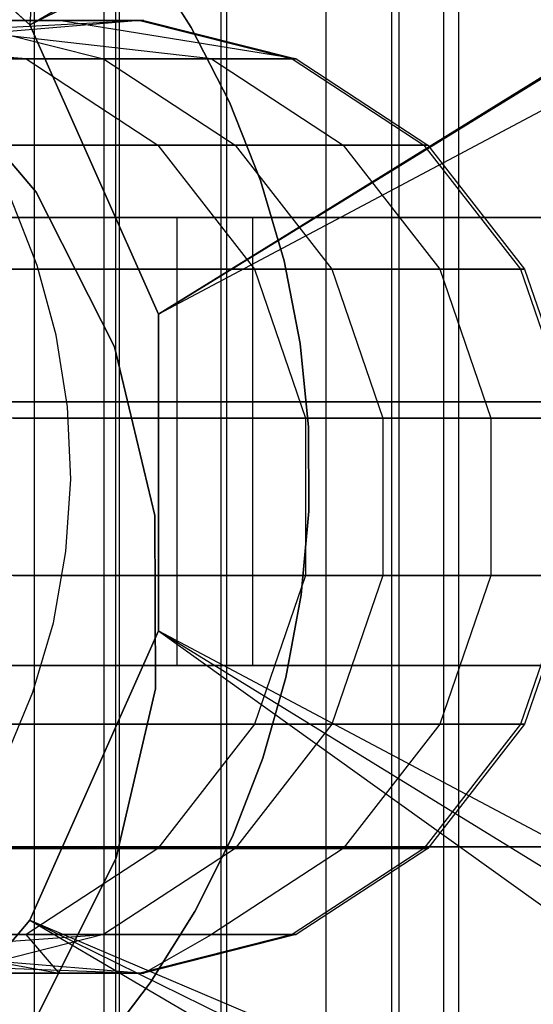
# Model space of a CAD drawing. Extents: x -172 to 172, y -29 to 28.
# Tile 460 of 656: x 2.03 to 3.75, y -1.88 to 1.41. Entities that reach past the tile are written whole.
import ezdxf

# ---------------------------------------------------------------- set-up
doc = ezdxf.new("R2010")
doc.units = 0
doc.header["$LTSCALE"] = 25.4
doc.layers.get('0').update_dxf_attribs({"linetype": 'CONTINUOUS'})

# ---------------------------------------------------------------- blocks, each defined once
blk = doc.blocks.new('RYFLO_AURA_STL')
at = {"color": 0}
for p, q in [((2.0771, 22.5, -1247.7983), (2.0771, -22.5, -1247.7983)), ((2.0771, 22.5, -1247.7983), (2.0771, -22.5, -1247.7983)), ((2.0771, 22.5, -1238.7019), (2.0771, -22.5, -1238.7019)), ((2.0771, 22.5, -1238.7019), (2.0771, -22.5, -1238.7019)), ((2.3124, -22.5, -1245.8774), (2.3124, 22.5, -1245.8774)), ((2.3124, -22.5, -1245.8774), (2.3124, 22.5, -1245.8774)), ((2.3124, -22.5, -1240.6228), (2.3124, 22.5, -1240.6228)), ((2.3124, -22.5, -1240.6228), (2.3124, 22.5, -1240.6228)), ((2.7032, 22.5, -1247.4564), (2.7032, -22.5, -1247.4564)), ((2.7032, 22.5, -1247.4564), (2.7032, -22.5, -1247.4564)), ((2.7032, 22.5, -1239.0438), (2.7032, -22.5, -1239.0438)), ((2.7032, 22.5, -1239.0438), (2.7032, -22.5, -1239.0438)), ((2.7231, -22.5, -1245.4489), (2.7231, 22.5, -1245.4489)), ((2.7231, -22.5, -1245.4489), (2.7231, 22.5, -1245.4489)), ((2.7231, -22.5, -1241.0514), (2.7231, 22.5, -1241.0514)), ((2.7231, -22.5, -1241.0514), (2.7231, 22.5, -1241.0514)), ((3.0555, -22.5, -1244.957), (3.0555, 22.5, -1244.957)), ((3.0555, -22.5, -1244.957), (3.0555, 22.5, -1244.957)), ((3.0555, -22.5, -1241.5432), (3.0555, 22.5, -1241.5432)), ((3.0555, -22.5, -1241.5432), (3.0555, 22.5, -1241.5432)), ((3.2743, 22.5, -1247.0289), (3.2743, -22.5, -1247.0289)), ((3.2743, 22.5, -1247.0289), (3.2743, -22.5, -1247.0289)), ((3.2743, 22.5, -1239.4713), (3.2743, -22.5, -1239.4713)), ((3.2743, 22.5, -1239.4713), (3.2743, -22.5, -1239.4713)), ((3.3001, -22.5, -1244.4161), (3.3001, 22.5, -1244.4161)), ((3.3001, -22.5, -1244.4161), (3.3001, 22.5, -1244.4161)), ((3.3001, -22.5, -1242.0841), (3.3001, 22.5, -1242.0841)), ((3.3001, -22.5, -1242.0841), (3.3001, 22.5, -1242.0841)), ((3.4497, -22.5, -1243.8417), (3.4497, 22.5, -1243.8417)), ((3.4497, -22.5, -1243.8417), (3.4497, 22.5, -1243.8417)), ((3.4497, -22.5, -1242.6586), (3.4497, 22.5, -1242.6586)), ((3.4497, -22.5, -1242.6586), (3.4497, 22.5, -1242.6586)), ((3.5, -22.5, -1243.2501), (3.5, 22.5, -1243.2501)), ((3.5, -22.5, -1243.2501), (3.5, 22.5, -1243.2501)), ((2.063, 1.3948, -1073.2637), (11.8058, 7.0967, -1073.666)), ((2.063, 1.3948, -1073.2637), (11.8058, 7.0967, -1073.666)), ((2.063, 1.3948, -1073.2637), (13.3376, 7.0967, -1073.7795)), ((2.063, 1.3948, -1073.2637), (13.3376, 7.0967, -1073.7795)), ((2.3631, -7.3033, -1413.2393), (2.363, 7.0967, -1413.2283)), ((2.3631, -7.3033, -1413.2393), (2.363, 7.0967, -1413.2283)), ((2.4943, 0.4261, -1073.2688), (13.3376, 7.0967, -1073.7795)), ((2.4943, 0.4261, -1073.2688), (13.3376, 7.0967, -1073.7795)), ((2.3498, 6.146, -1074.2212), (2.063, 1.3948, -1074.2139)), ((2.3498, 6.146, -1074.2212), (2.063, 1.3948, -1074.2139)), ((11.7399, 6.146, -1074.613), (2.063, 1.3948, -1074.2139)), ((11.7399, 6.146, -1074.613), (2.063, 1.3948, -1074.2139)), ((2.3498, 6.146, -1412.2791), (2.3499, -6.354, -1412.2886)), ((2.3498, 6.146, -1412.2791), (2.3499, -6.354, -1412.2886)), ((11.7399, 6.146, -1074.613), (2.4943, 0.4261, -1074.2189)), ((11.7399, 6.146, -1074.613), (2.4943, 0.4261, -1074.2189)), ((13.2631, 6.146, -1074.726), (2.4943, 0.4261, -1074.2189)), ((13.2631, 6.146, -1074.726), (2.4943, 0.4261, -1074.2189)), ((2.063, 1.3948, -1074.2139), (1.275, 2.1043, -1074.2065)), ((1.275, 2.1043, -1073.2565), (2.063, 1.3948, -1073.2637)), ((1.275, 2.1043, -1073.2565), (2.063, 1.3948, -1073.2637)), ((2.063, 1.3948, -1074.2139), (1.275, 2.1043, -1074.2065)), ((2.6039, 1.3857, -1073.2478), (2.453, 1.623, -1073.2478)), ((2.453, 1.623, -1067.2478), (2.6039, 1.3857, -1067.2478)), ((2.6039, 1.3857, -1073.2478), (2.453, 1.623, -1073.2478)), ((2.453, 1.623, -1067.2478), (2.6039, 1.3857, -1067.2478)), ((2.0507, 1.2804, -929.1161), (0.528, 1.4097, -1032.053)), ((2.0507, 1.2804, -929.1161), (0.528, 1.4097, -1032.053)), ((2.6715, 1.2804, -842.8052), (1.5401, 1.4097, -929.1124)), ((2.1609, 1.4097, -842.8035), (1.5401, 1.4097, -929.1124)), ((2.1609, 1.4097, -842.8035), (1.5401, 1.4097, -929.1124)), ((2.6715, 1.2804, -842.8052), (1.5401, 1.4097, -929.1124)), ((2.4448, 1.4097, -769.7672), (1.6361, 1.3662, -842.8018)), ((2.4448, 1.4097, -769.7672), (1.6361, 1.3662, -842.8018)), ((1.7998, 1.4097, -624.3904), (2.4311, 1.4097, -709.6395)), ((1.7998, 1.4097, -624.3904), (2.3103, 1.2804, -624.3824)), ((1.7998, 1.4097, -624.3904), (2.4311, 1.4097, -709.6395)), ((1.7998, 1.4097, -624.3904), (2.3103, 1.2804, -624.3824)), ((2.4311, 1.4097, -709.6395), (1.92, 1.3662, -769.768)), ((2.4311, 1.4097, -709.6395), (1.92, 1.3662, -769.768)), ((2.4943, 0.4261, -1074.2189), (2.063, 1.3948, -1074.2139)), ((2.063, 1.3948, -1073.2637), (2.4943, 0.4261, -1073.2688)), ((2.063, 1.3948, -1073.2637), (2.4943, 0.4261, -1073.2688)), ((2.063, 1.3948, -1073.2637), (2.063, 1.3948, -1074.2139)), ((2.4943, 0.4261, -1074.2189), (2.063, 1.3948, -1074.2139)), ((2.063, 1.3948, -1073.2637), (2.063, 1.3948, -1074.2139)), ((2.4448, 1.4097, -769.7672), (2.1609, 1.4097, -842.8035)), ((2.9554, 1.2804, -769.7663), (2.1609, 1.4097, -842.8035)), ((2.4448, 1.4097, -769.7672), (2.1609, 1.4097, -842.8035)), ((2.9554, 1.2804, -769.7663), (2.1609, 1.4097, -842.8035)), ((2.4311, 1.4097, -709.6395), (2.4448, 1.4097, -769.7672)), ((2.4311, 1.4097, -709.6395), (2.9416, 1.2804, -709.636)), ((2.4311, 1.4097, -709.6395), (2.4448, 1.4097, -769.7672)), ((2.4311, 1.4097, -709.6395), (2.9416, 1.2804, -709.636)), ((2.4448, 1.4097, -769.7672), (2.9554, 1.2804, -769.7663)), ((2.4448, 1.4097, -769.7672), (2.9554, 1.2804, -769.7663)), ((2.732, 1.1353, -1073.2478), (2.6039, 1.3857, -1073.2478)), ((2.6039, 1.3857, -1073.2478), (2.6039, 1.3857, -1067.2478)), ((2.6039, 1.3857, -1067.2478), (2.732, 1.1353, -1067.2478)), ((2.6039, 1.3857, -1073.2478), (2.6039, 1.3857, -1067.2478)), ((2.732, 1.1353, -1073.2478), (2.6039, 1.3857, -1073.2478)), ((2.6039, 1.3857, -1067.2478), (2.732, 1.1353, -1067.2478)), ((2.0507, 1.2804, -929.1161), (1.0385, 1.2804, -1032.0585)), ((2.0507, 1.2804, -929.1161), (1.0385, 1.2804, -1032.0585)), ((1.0722, 1.2804, -556.6572), (2.3103, 1.2804, -624.3824)), ((1.0722, 1.2804, -556.6572), (2.3103, 1.2804, -624.3824)), ((2.0838, 0.8345, -120), (1.7091, 1.2778, -120)), ((1.7091, 1.2778, -119), (2.0838, 0.8345, -119)), ((1.7091, 1.2778, -119), (2.0838, 0.8345, -119)), ((2.0838, 0.8345, -120), (1.7091, 1.2778, -120)), ((2.6715, 1.2804, -842.8052), (2.0507, 1.2804, -929.1161)), ((2.0507, 1.2804, -929.1161), (2.4916, 0.9923, -929.1194)), ((2.0507, 1.2804, -929.1161), (2.4916, 0.9923, -929.1194)), ((2.6715, 1.2804, -842.8052), (2.0507, 1.2804, -929.1161)), ((2.3103, 1.2804, -624.3824), (2.9416, 1.2804, -709.636)), ((2.3103, 1.2804, -624.3824), (2.7511, 0.9923, -624.3754)), ((2.3103, 1.2804, -624.3824), (2.9416, 1.2804, -709.636)), ((2.3103, 1.2804, -624.3824), (2.7511, 0.9923, -624.3754)), ((2.9554, 1.2804, -769.7663), (2.6715, 1.2804, -842.8052)), ((2.6715, 1.2804, -842.8052), (3.1124, 0.9923, -842.8065)), ((2.6715, 1.2804, -842.8052), (3.1124, 0.9923, -842.8065)), ((2.9554, 1.2804, -769.7663), (2.6715, 1.2804, -842.8052)), ((2.9416, 1.2804, -709.636), (2.9554, 1.2804, -769.7663)), ((2.9416, 1.2804, -709.636), (3.3825, 0.9923, -709.6329)), ((2.9416, 1.2804, -709.636), (2.9554, 1.2804, -769.7663)), ((2.9416, 1.2804, -709.636), (3.3825, 0.9923, -709.6329)), ((2.9554, 1.2804, -769.7663), (3.3963, 0.9923, -769.7655)), ((2.9554, 1.2804, -769.7663), (3.3963, 0.9923, -769.7655)), ((2.8361, 0.8741, -1073.2478), (2.732, 1.1353, -1073.2478)), ((2.732, 1.1353, -1073.2478), (2.732, 1.1353, -1067.2478)), ((2.732, 1.1353, -1067.2478), (2.8361, 0.8741, -1067.2478)), ((2.732, 1.1353, -1073.2478), (2.732, 1.1353, -1067.2478)), ((2.8361, 0.8741, -1073.2478), (2.732, 1.1353, -1073.2478)), ((2.732, 1.1353, -1067.2478), (2.8361, 0.8741, -1067.2478)), ((2.4916, 0.9923, -929.1194), (1.4794, 0.9923, -1032.0631)), ((2.4916, 0.9923, -929.1194), (1.4794, 0.9923, -1032.0631)), ((1.5131, 0.9923, -556.6472), (2.7511, 0.9923, -624.3754)), ((1.5131, 0.9923, -556.6472), (2.7511, 0.9923, -624.3754)), ((2.4916, 0.9923, -929.1194), (2.8151, 0.5767, -929.1218)), ((3.1124, 0.9923, -842.8065), (2.4916, 0.9923, -929.1194)), ((2.4916, 0.9923, -929.1194), (2.8151, 0.5767, -929.1218)), ((3.1124, 0.9923, -842.8065), (2.4916, 0.9923, -929.1194)), ((2.7511, 0.9923, -624.3754), (3.3825, 0.9923, -709.6329)), ((2.7511, 0.9923, -624.3754), (3.0746, 0.5767, -624.3703)), ((2.7511, 0.9923, -624.3754), (3.3825, 0.9923, -709.6329)), ((2.7511, 0.9923, -624.3754), (3.0746, 0.5767, -624.3703)), ((3.1124, 0.9923, -842.8065), (3.4359, 0.5767, -842.8076)), ((3.3963, 0.9923, -769.7655), (3.1124, 0.9923, -842.8065)), ((3.1124, 0.9923, -842.8065), (3.4359, 0.5767, -842.8076)), ((3.3963, 0.9923, -769.7655), (3.1124, 0.9923, -842.8065)), ((3.3825, 0.9923, -709.6329), (3.3963, 0.9923, -769.7655)), ((3.3825, 0.9923, -709.6329), (3.706, 0.5767, -709.6307)), ((3.3825, 0.9923, -709.6329), (3.3963, 0.9923, -769.7655)), ((3.3825, 0.9923, -709.6329), (3.706, 0.5767, -709.6307)), ((3.3963, 0.9923, -769.7655), (3.7198, 0.5767, -769.765)), ((3.3963, 0.9923, -769.7655), (3.7198, 0.5767, -769.765)), ((2.9152, 0.6042, -1073.2478), (2.8361, 0.8741, -1073.2478)), ((2.8361, 0.8741, -1073.2478), (2.8361, 0.8741, -1067.2478)), ((2.8361, 0.8741, -1067.2478), (2.9152, 0.6042, -1067.2478)), ((2.8361, 0.8741, -1073.2478), (2.8361, 0.8741, -1067.2478)), ((2.9152, 0.6042, -1073.2478), (2.8361, 0.8741, -1073.2478)), ((2.8361, 0.8741, -1067.2478), (2.9152, 0.6042, -1067.2478)), ((2.3461, 0.3167, -120), (2.0838, 0.8345, -120)), ((2.0838, 0.8345, -119), (2.3461, 0.3167, -119)), ((2.0838, 0.8345, -119), (2.3461, 0.3167, -119)), ((2.0838, 0.8345, -119), (2.0838, 0.8345, -120)), ((2.3461, 0.3167, -120), (2.0838, 0.8345, -120)), ((2.0838, 0.8345, -119), (2.0838, 0.8345, -120)), ((2.0879, 0.5892, -1073.2478), (1.999, 0.8147, -1073.2478)), ((2.0879, 0.5892, -1076.1478), (1.999, 0.8147, -1076.1478)), ((2.0879, 0.5892, -1073.2478), (1.999, 0.8147, -1073.2478)), ((2.0879, 0.5892, -1076.1478), (1.999, 0.8147, -1076.1478)), ((10.0815, 0.75, -1403.9342), (-2.5567, 0.75, -1404.2299)), ((10.0815, 0.75, -1403.9342), (-2.5567, 0.75, -1404.2299)), ((2.8085, 0.75, -1237.948), (0.5657, 0.75, -1237.2769)), ((2.8085, 0.75, -1237.948), (0.5657, 0.75, -1237.2769)), ((1.1039, 0.7503, -1082.315), (2.5567, 0.75, -1082.2704)), ((1.1039, 0.7503, -1082.315), (2.5567, 0.75, -1082.2704)), ((1.7633, 0.75, -1248.9852), (3.8237, 0.75, -1247.8739)), ((1.7633, 0.75, -1248.9852), (3.8237, 0.75, -1247.8739)), ((2.5567, 0.75, -1082.2704), (15.1792, 0.75, -1082.9673)), ((2.5567, -0.75, -1082.2704), (2.5567, 0.75, -1082.2704)), ((2.5567, 0.75, -1082.2704), (15.1792, 0.75, -1082.9673)), ((2.5567, -0.75, -1082.2704), (2.5567, 0.75, -1082.2704)), ((4.6237, 0.75, -1239.4264), (2.8085, 0.75, -1237.948)), ((2.8085, 0.75, -1237.948), (2.8085, -0.75, -1237.948)), ((2.8085, 0.75, -1237.948), (2.8085, -0.75, -1237.948)), ((4.6237, 0.75, -1239.4264), (2.8085, 0.75, -1237.948)), ((2.9687, 0.3281, -1073.2478), (2.9152, 0.6042, -1073.2478)), ((2.9152, 0.6042, -1073.2478), (2.9152, 0.6042, -1067.2478)), ((2.9152, 0.6042, -1067.2478), (2.9687, 0.3281, -1067.2478)), ((2.9152, 0.6042, -1073.2478), (2.9152, 0.6042, -1067.2478)), ((2.9687, 0.3281, -1073.2478), (2.9152, 0.6042, -1073.2478)), ((2.9152, 0.6042, -1067.2478), (2.9687, 0.3281, -1067.2478)), ((2.8151, 0.5767, -929.1218), (1.8029, 0.5767, -1032.0665)), ((2.8151, 0.5767, -929.1218), (1.8029, 0.5767, -1032.0665)), ((1.8365, 0.5767, -556.6398), (3.0746, 0.5767, -624.3703)), ((1.8365, 0.5767, -556.6398), (3.0746, 0.5767, -624.3703)), ((2.1515, 0.3553, -1073.2478), (2.0879, 0.5892, -1073.2478)), ((2.1515, 0.3553, -1076.1478), (2.0879, 0.5892, -1076.1478)), ((2.0879, 0.5892, -1076.1478), (2.0879, 0.5892, -1073.2478)), ((2.1515, 0.3553, -1073.2478), (2.0879, 0.5892, -1073.2478)), ((2.0879, 0.5892, -1076.1478), (2.0879, 0.5892, -1073.2478)), ((2.1515, 0.3553, -1076.1478), (2.0879, 0.5892, -1076.1478)), ((2.8151, 0.5767, -929.1218), (2.9861, 0.0785, -929.123)), ((3.4359, 0.5767, -842.8076), (2.8151, 0.5767, -929.1218)), ((2.8151, 0.5767, -929.1218), (2.9861, 0.0785, -929.123)), ((3.4359, 0.5767, -842.8076), (2.8151, 0.5767, -929.1218)), ((3.0746, 0.5767, -624.3703), (3.706, 0.5767, -709.6307)), ((3.0746, 0.5767, -624.3703), (3.2456, 0.0785, -624.3676)), ((3.0746, 0.5767, -624.3703), (3.706, 0.5767, -709.6307)), ((3.0746, 0.5767, -624.3703), (3.2456, 0.0785, -624.3676)), ((3.4359, 0.5767, -842.8076), (3.6069, 0.0785, -842.8082)), ((3.7198, 0.5767, -769.765), (3.4359, 0.5767, -842.8076)), ((3.4359, 0.5767, -842.8076), (3.6069, 0.0785, -842.8082)), ((3.7198, 0.5767, -769.765), (3.4359, 0.5767, -842.8076)), ((3.706, 0.5767, -709.6307), (3.7198, 0.5767, -769.765)), ((3.706, 0.5767, -709.6307), (3.877, 0.0785, -709.6296)), ((3.706, 0.5767, -709.6307), (3.7198, 0.5767, -769.765)), ((3.706, 0.5767, -709.6307), (3.877, 0.0785, -709.6296)), ((3.7198, 0.5767, -769.765), (3.8908, 0.0785, -769.7647)), ((3.7198, 0.5767, -769.765), (3.8908, 0.0785, -769.7647)), ((2.4943, -0.6342, -1074.218), (2.4943, 0.4261, -1074.2189)), ((2.4943, 0.4261, -1073.2688), (2.4943, -0.6342, -1073.2679)), ((2.4943, 0.4261, -1073.2688), (2.4943, -0.6342, -1073.2679)), ((2.4943, 0.4261, -1073.2688), (2.4943, 0.4261, -1074.2189)), ((2.4943, -0.6342, -1074.218), (2.4943, 0.4261, -1074.2189)), ((2.4943, 0.4261, -1073.2688), (2.4943, 0.4261, -1074.2189)), ((2.189, 0.1159, -1073.2478), (2.1515, 0.3553, -1073.2478)), ((2.189, 0.1159, -1076.1478), (2.1515, 0.3553, -1076.1478)), ((2.1515, 0.3553, -1076.1478), (2.1515, 0.3553, -1073.2478)), ((2.189, 0.1159, -1073.2478), (2.1515, 0.3553, -1073.2478)), ((2.1515, 0.3553, -1076.1478), (2.1515, 0.3553, -1073.2478)), ((2.189, 0.1159, -1076.1478), (2.1515, 0.3553, -1076.1478)), ((2.482, -0.2476, -120), (2.3461, 0.3167, -120)), ((2.3461, 0.3167, -119), (2.482, -0.2476, -119)), ((2.3461, 0.3167, -119), (2.482, -0.2476, -119)), ((2.3461, 0.3167, -119), (2.3461, 0.3167, -120)), ((2.482, -0.2476, -120), (2.3461, 0.3167, -120)), ((2.3461, 0.3167, -119), (2.3461, 0.3167, -120)), ((2.9961, 0.0482, -1073.2478), (2.9687, 0.3281, -1073.2478)), ((2.9687, 0.3281, -1073.2478), (2.9687, 0.3281, -1067.2478)), ((2.9687, 0.3281, -1067.2478), (2.9961, 0.0482, -1067.2478)), ((2.9687, 0.3281, -1073.2478), (2.9687, 0.3281, -1067.2478)), ((2.9961, 0.0482, -1073.2478), (2.9687, 0.3281, -1073.2478)), ((2.9687, 0.3281, -1067.2478), (2.9961, 0.0482, -1067.2478)), ((9.0554, 0.133, -1082.0043), (0, 0.133, -1081.7502)), ((0, 0.133, -1404.75), (9.0554, 0.133, -1404.496)), ((9.0554, 0.133, -1082.0043), (0, 0.133, -1081.7502)), ((0, 0.133, -1404.75), (9.0554, 0.133, -1404.496)), ((2.1999, -0.1263, -1073.2478), (2.189, 0.1159, -1073.2478)), ((2.1999, -0.1263, -1076.1478), (2.189, 0.1159, -1076.1478)), ((2.189, 0.1159, -1076.1478), (2.189, 0.1159, -1073.2478)), ((2.1999, -0.1263, -1073.2478), (2.189, 0.1159, -1073.2478)), ((2.189, 0.1159, -1076.1478), (2.189, 0.1159, -1073.2478)), ((2.1999, -0.1263, -1076.1478), (2.189, 0.1159, -1076.1478)), ((2.9861, 0.0785, -929.123), (1.9739, 0.0785, -1032.0685)), ((2.9861, 0.0785, -929.123), (1.9739, 0.0785, -1032.0685)), ((2.0075, 0.0785, -556.6359), (3.2456, 0.0785, -624.3676)), ((2.0075, 0.0785, -556.6359), (3.2456, 0.0785, -624.3676)), ((2.9861, 0.0785, -929.123), (2.9861, -0.4482, -929.123)), ((3.6069, 0.0785, -842.8082), (2.9861, 0.0785, -929.123)), ((2.9861, 0.0785, -929.123), (2.9861, -0.4482, -929.123)), ((3.6069, 0.0785, -842.8082), (2.9861, 0.0785, -929.123)), ((3.2456, 0.0785, -624.3676), (3.877, 0.0785, -709.6296)), ((3.2456, 0.0785, -624.3676), (3.2456, -0.4482, -624.3676)), ((3.2456, 0.0785, -624.3676), (3.877, 0.0785, -709.6296)), ((3.2456, 0.0785, -624.3676), (3.2456, -0.4482, -624.3676)), ((3.6069, 0.0785, -842.8082), (3.6069, -0.4482, -842.8082)), ((3.8908, 0.0785, -769.7647), (3.6069, 0.0785, -842.8082)), ((3.6069, 0.0785, -842.8082), (3.6069, -0.4482, -842.8082)), ((3.8908, 0.0785, -769.7647), (3.6069, 0.0785, -842.8082)), ((2.9972, -0.233, -1073.2478), (2.9961, 0.0482, -1073.2478)), ((2.9961, 0.0482, -1073.2478), (2.9961, 0.0482, -1067.2478)), ((2.9961, 0.0482, -1067.2478), (2.9972, -0.233, -1067.2478)), ((2.9961, 0.0482, -1073.2478), (2.9961, 0.0482, -1067.2478)), ((2.9972, -0.233, -1073.2478), (2.9961, 0.0482, -1073.2478)), ((2.9961, 0.0482, -1067.2478), (2.9972, -0.233, -1067.2478)), ((2.1841, -0.3681, -1073.2478), (2.1999, -0.1263, -1073.2478)), ((2.1841, -0.3681, -1076.1478), (2.1999, -0.1263, -1076.1478)), ((2.1841, -0.3681, -1073.2478), (2.1999, -0.1263, -1073.2478)), ((2.1841, -0.3681, -1076.1478), (2.1999, -0.1263, -1076.1478)), ((2.1999, -0.1263, -1076.1478), (2.1999, -0.1263, -1073.2478)), ((2.1999, -0.1263, -1076.1478), (2.1999, -0.1263, -1073.2478)), ((2.4841, -0.8281, -120), (2.482, -0.2476, -120)), ((2.482, -0.2476, -119), (2.4841, -0.8281, -119)), ((2.482, -0.2476, -119), (2.4841, -0.8281, -119)), ((2.482, -0.2476, -119), (2.482, -0.2476, -120)), ((2.4841, -0.8281, -120), (2.482, -0.2476, -120)), ((2.482, -0.2476, -119), (2.482, -0.2476, -120)), ((2.972, -0.5131, -1073.2478), (2.9972, -0.233, -1073.2478)), ((2.9972, -0.233, -1067.2478), (2.972, -0.5131, -1067.2478)), ((2.972, -0.5131, -1073.2478), (2.9972, -0.233, -1073.2478)), ((2.9972, -0.233, -1067.2478), (2.972, -0.5131, -1067.2478)), ((2.9972, -0.233, -1073.2478), (2.9972, -0.233, -1067.2478)), ((2.9972, -0.233, -1073.2478), (2.9972, -0.233, -1067.2478)), ((2.1418, -0.6068, -1073.2478), (2.1841, -0.3681, -1073.2478)), ((2.1418, -0.6068, -1076.1478), (2.1841, -0.3681, -1076.1478)), ((2.1418, -0.6068, -1073.2478), (2.1841, -0.3681, -1073.2478)), ((2.1418, -0.6068, -1076.1478), (2.1841, -0.3681, -1076.1478)), ((2.1841, -0.3681, -1076.1478), (2.1841, -0.3681, -1073.2478)), ((2.1841, -0.3681, -1076.1478), (2.1841, -0.3681, -1073.2478)), ((2.9861, -0.4482, -929.123), (1.9739, -0.4482, -1032.0685)), ((2.9861, -0.4482, -929.123), (1.9739, -0.4482, -1032.0685)), ((2.0075, -0.4482, -556.6359), (3.2456, -0.4482, -624.3676)), ((2.0075, -0.4482, -556.6359), (3.2456, -0.4482, -624.3676)), ((2.9861, -0.4482, -929.123), (2.8151, -0.9463, -929.1218)), ((2.9861, -0.4482, -929.123), (2.8151, -0.9463, -929.1218)), ((3.6069, -0.4482, -842.8082), (2.9861, -0.4482, -929.123)), ((3.6069, -0.4482, -842.8082), (2.9861, -0.4482, -929.123)), ((3.2456, -0.4482, -624.3676), (3.0746, -0.9463, -624.3703)), ((3.2456, -0.4482, -624.3676), (3.0746, -0.9463, -624.3703)), ((3.2456, -0.4482, -624.3676), (3.877, -0.4482, -709.6296)), ((3.2456, -0.4482, -624.3676), (3.877, -0.4482, -709.6296)), ((3.6069, -0.4482, -842.8082), (3.4359, -0.9463, -842.8076)), ((3.6069, -0.4482, -842.8082), (3.4359, -0.9463, -842.8076)), ((3.8908, -0.4482, -769.7647), (3.6069, -0.4482, -842.8082)), ((3.8908, -0.4482, -769.7647), (3.6069, -0.4482, -842.8082)), ((3.877, -0.4482, -709.6296), (3.706, -0.9463, -709.6307)), ((3.877, -0.4482, -709.6296), (3.706, -0.9463, -709.6307)), ((3.8908, -0.4482, -769.7647), (3.7198, -0.9463, -769.765)), ((3.8908, -0.4482, -769.7647), (3.7198, -0.9463, -769.765)), ((2.9206, -0.7896, -1073.2478), (2.972, -0.5131, -1073.2478)), ((2.972, -0.5131, -1067.2478), (2.9206, -0.7896, -1067.2478)), ((2.9206, -0.7896, -1073.2478), (2.972, -0.5131, -1073.2478)), ((2.972, -0.5131, -1067.2478), (2.9206, -0.7896, -1067.2478)), ((2.972, -0.5131, -1073.2478), (2.972, -0.5131, -1067.2478)), ((2.972, -0.5131, -1073.2478), (2.972, -0.5131, -1067.2478)), ((2.0735, -0.8394, -1073.2478), (2.1418, -0.6068, -1073.2478)), ((2.0735, -0.8394, -1076.1478), (2.1418, -0.6068, -1076.1478)), ((2.0735, -0.8394, -1073.2478), (2.1418, -0.6068, -1073.2478)), ((2.0735, -0.8394, -1076.1478), (2.1418, -0.6068, -1076.1478)), ((2.1418, -0.6068, -1076.1478), (2.1418, -0.6068, -1073.2478)), ((2.1418, -0.6068, -1076.1478), (2.1418, -0.6068, -1073.2478)), ((2.063, -1.6029, -1074.2115), (2.4943, -0.6342, -1074.218)), ((2.4943, -0.6342, -1073.2679), (2.063, -1.6029, -1073.2615)), ((2.4943, -0.6342, -1073.2679), (2.063, -1.6029, -1073.2615)), ((2.063, -1.6029, -1074.2115), (2.4943, -0.6342, -1074.218)), ((2.4943, -0.6342, -1074.218), (13.2639, -6.354, -1074.7164)), ((2.4943, -0.6342, -1074.218), (13.2639, -6.354, -1074.7164)), ((2.4943, -0.6342, -1073.2679), (13.3385, -7.3033, -1073.7687)), ((2.4943, -0.6342, -1073.2679), (13.3385, -7.3033, -1073.7687)), ((2.4943, -0.6342, -1073.2679), (11.8066, -7.3033, -1073.655)), ((2.4943, -0.6342, -1073.2679), (11.8066, -7.3033, -1073.655)), ((2.4943, -0.6342, -1073.2679), (2.4943, -0.6342, -1074.218)), ((2.4943, -0.6342, -1073.2679), (2.4943, -0.6342, -1074.218)), ((2.5567, -0.75, -1082.2704), (-10.0815, -0.75, -1082.566)), ((2.5567, -0.75, -1082.2704), (-10.0815, -0.75, -1082.566)), ((-2.5567, -0.75, -1404.2299), (10.0815, -0.75, -1403.9342)), ((-2.5567, -0.75, -1404.2299), (10.0815, -0.75, -1403.9342)), ((0.5657, -0.75, -1237.2769), (2.8085, -0.75, -1237.948)), ((0.5657, -0.75, -1237.2769), (2.8085, -0.75, -1237.948)), ((3.8237, -0.75, -1247.8739), (1.7633, -0.75, -1248.9852)), ((3.8237, -0.75, -1247.8739), (1.7633, -0.75, -1248.9852)), ((15.1792, -0.75, -1082.9673), (2.5567, -0.75, -1082.2704)), ((15.1792, -0.75, -1082.9673), (2.5567, -0.75, -1082.2704)), ((2.8085, -0.75, -1237.948), (4.6237, -0.75, -1239.4264)), ((2.8085, -0.75, -1237.948), (4.6237, -0.75, -1239.4264)), ((2.8436, -1.0601, -1073.2478), (2.9206, -0.7896, -1073.2478)), ((2.9206, -0.7896, -1067.2478), (2.8436, -1.0601, -1067.2478)), ((2.8436, -1.0601, -1073.2478), (2.9206, -0.7896, -1073.2478)), ((2.9206, -0.7896, -1067.2478), (2.8436, -1.0601, -1067.2478)), ((2.9206, -0.7896, -1073.2478), (2.9206, -0.7896, -1067.2478)), ((2.9206, -0.7896, -1073.2478), (2.9206, -0.7896, -1067.2478)), ((1.98, -1.063, -1073.2478), (2.0735, -0.8394, -1073.2478)), ((1.98, -1.063, -1076.1478), (2.0735, -0.8394, -1076.1478)), ((1.98, -1.063, -1073.2478), (2.0735, -0.8394, -1073.2478)), ((1.98, -1.063, -1076.1478), (2.0735, -0.8394, -1076.1478)), ((2.0735, -0.8394, -1076.1478), (2.0735, -0.8394, -1073.2478)), ((2.0735, -0.8394, -1076.1478), (2.0735, -0.8394, -1073.2478)), ((2.3523, -1.3934, -120), (2.4841, -0.8281, -120)), ((2.4841, -0.8281, -119), (2.3523, -1.3934, -119)), ((2.4841, -0.8281, -119), (2.3523, -1.3934, -119)), ((2.3523, -1.3934, -120), (2.4841, -0.8281, -120)), ((2.4841, -0.8281, -119), (2.4841, -0.8281, -120)), ((2.4841, -0.8281, -119), (2.4841, -0.8281, -120)), ((2.8151, -0.9463, -929.1218), (1.8029, -0.9463, -1032.0665)), ((2.8151, -0.9463, -929.1218), (1.8029, -0.9463, -1032.0665)), ((1.8365, -0.9463, -556.6398), (3.0746, -0.9463, -624.3703)), ((1.8365, -0.9463, -556.6398), (3.0746, -0.9463, -624.3703)), ((2.8151, -0.9463, -929.1218), (2.4916, -1.362, -929.1194)), ((2.8151, -0.9463, -929.1218), (2.4916, -1.362, -929.1194)), ((3.0746, -0.9463, -624.3703), (2.7511, -1.362, -624.3754)), ((3.0746, -0.9463, -624.3703), (2.7511, -1.362, -624.3754)), ((3.4359, -0.9463, -842.8076), (2.8151, -0.9463, -929.1218)), ((3.4359, -0.9463, -842.8076), (2.8151, -0.9463, -929.1218)), ((3.0746, -0.9463, -624.3703), (3.706, -0.9463, -709.6307)), ((3.0746, -0.9463, -624.3703), (3.706, -0.9463, -709.6307)), ((3.4359, -0.9463, -842.8076), (3.1124, -1.362, -842.8065)), ((3.4359, -0.9463, -842.8076), (3.1124, -1.362, -842.8065)), ((3.706, -0.9463, -709.6307), (3.3825, -1.362, -709.6329)), ((3.706, -0.9463, -709.6307), (3.3825, -1.362, -709.6329)), ((3.7198, -0.9463, -769.765), (3.3963, -1.362, -769.7655)), ((3.7198, -0.9463, -769.765), (3.3963, -1.362, -769.7655)), ((3.7198, -0.9463, -769.765), (3.4359, -0.9463, -842.8076)), ((3.7198, -0.9463, -769.765), (3.4359, -0.9463, -842.8076)), ((3.706, -0.9463, -709.6307), (3.7198, -0.9463, -769.765)), ((3.706, -0.9463, -709.6307), (3.7198, -0.9463, -769.765)), ((2.7416, -1.3222, -1073.2478), (2.8436, -1.0601, -1073.2478)), ((2.8436, -1.0601, -1067.2478), (2.7416, -1.3222, -1067.2478)), ((2.7416, -1.3222, -1073.2478), (2.8436, -1.0601, -1073.2478)), ((2.8436, -1.0601, -1067.2478), (2.7416, -1.3222, -1067.2478)), ((2.8436, -1.0601, -1073.2478), (2.8436, -1.0601, -1067.2478)), ((2.8436, -1.0601, -1073.2478), (2.8436, -1.0601, -1067.2478)), ((2.6154, -1.5736, -1073.2478), (2.7416, -1.3222, -1073.2478)), ((2.7416, -1.3222, -1067.2478), (2.6154, -1.5736, -1067.2478)), ((2.6154, -1.5736, -1073.2478), (2.7416, -1.3222, -1073.2478)), ((2.7416, -1.3222, -1067.2478), (2.6154, -1.5736, -1067.2478)), ((2.7416, -1.3222, -1073.2478), (2.7416, -1.3222, -1067.2478)), ((2.7416, -1.3222, -1073.2478), (2.7416, -1.3222, -1067.2478)), ((9.1559, -1.3568, -1406.2858), (0, -1.3568, -1406.5426)), ((9.1559, -1.3568, -1406.2858), (0, -1.3568, -1406.5426)), ((9.1559, -1.3568, -1080.2145), (0.9423, -1.3594, -1079.9841)), ((9.1559, -1.3568, -1080.2145), (0.9423, -1.3594, -1079.9841)), ((2.4916, -1.362, -929.1194), (1.4794, -1.362, -1032.0631)), ((2.4916, -1.362, -929.1194), (1.4794, -1.362, -1032.0631)), ((1.5131, -1.362, -556.6472), (2.7511, -1.362, -624.3754)), ((1.5131, -1.362, -556.6472), (2.7511, -1.362, -624.3754)), ((2.4916, -1.362, -929.1194), (2.0507, -1.6501, -929.1161)), ((2.4916, -1.362, -929.1194), (2.0507, -1.6501, -929.1161)), ((2.7511, -1.362, -624.3754), (2.3103, -1.6501, -624.3824)), ((2.7511, -1.362, -624.3754), (2.3103, -1.6501, -624.3824)), ((3.1124, -1.362, -842.8065), (2.4916, -1.362, -929.1194)), ((3.1124, -1.362, -842.8065), (2.4916, -1.362, -929.1194)), ((3.1124, -1.362, -842.8065), (2.6715, -1.6501, -842.8052)), ((3.1124, -1.362, -842.8065), (2.6715, -1.6501, -842.8052)), ((2.7511, -1.362, -624.3754), (3.3825, -1.362, -709.6329)), ((2.7511, -1.362, -624.3754), (3.3825, -1.362, -709.6329)), ((3.3825, -1.362, -709.6329), (2.9416, -1.6501, -709.636)), ((3.3825, -1.362, -709.6329), (2.9416, -1.6501, -709.636)), ((3.3963, -1.362, -769.7655), (2.9554, -1.6501, -769.7663)), ((3.3963, -1.362, -769.7655), (2.9554, -1.6501, -769.7663)), ((3.3963, -1.362, -769.7655), (3.1124, -1.362, -842.8065)), ((3.3963, -1.362, -769.7655), (3.1124, -1.362, -842.8065)), ((3.3825, -1.362, -709.6329), (3.3963, -1.362, -769.7655)), ((3.3825, -1.362, -709.6329), (3.3963, -1.362, -769.7655)), ((2.0936, -1.913, -120), (2.3523, -1.3934, -120)), ((2.3523, -1.3934, -119), (2.0936, -1.913, -119)), ((2.3523, -1.3934, -119), (2.0936, -1.913, -119)), ((2.0936, -1.913, -120), (2.3523, -1.3934, -120)), ((2.3523, -1.3934, -119), (2.3523, -1.3934, -120)), ((2.3523, -1.3934, -119), (2.3523, -1.3934, -120)), ((2.4664, -1.812, -1073.2478), (2.6154, -1.5736, -1073.2478)), ((2.6154, -1.5736, -1067.2478), (2.4664, -1.812, -1067.2478)), ((2.4664, -1.812, -1073.2478), (2.6154, -1.5736, -1073.2478)), ((2.6154, -1.5736, -1067.2478), (2.4664, -1.812, -1067.2478)), ((2.6154, -1.5736, -1073.2478), (2.6154, -1.5736, -1067.2478)), ((2.6154, -1.5736, -1073.2478), (2.6154, -1.5736, -1067.2478)), ((1.8057, -1.9046, -1074.2084), (2.063, -1.6029, -1074.2115)), ((2.063, -1.6029, -1073.2615), (1.8057, -1.9046, -1073.2583)), ((1.8057, -1.9046, -1074.2084), (2.063, -1.6029, -1074.2115)), ((2.063, -1.6029, -1073.2615), (1.8057, -1.9046, -1073.2583)), ((2.063, -1.6029, -1074.2115), (11.7406, -6.354, -1074.6035)), ((2.063, -1.6029, -1074.2115), (11.7406, -6.354, -1074.6035)), ((2.063, -1.6029, -1074.2115), (13.2639, -6.354, -1074.7164)), ((2.063, -1.6029, -1074.2115), (13.2639, -6.354, -1074.7164)), ((2.063, -1.6029, -1073.2615), (11.8066, -7.3033, -1073.655)), ((2.063, -1.6029, -1073.2615), (11.8066, -7.3033, -1073.655)), ((2.063, -1.6029, -1074.2115), (2.063, -1.6029, -1073.2615)), ((2.063, -1.6029, -1074.2115), (2.063, -1.6029, -1073.2615)), ((0.5618, -1.7794, -556.6688), (2.3103, -1.6501, -624.3824)), ((0.5618, -1.7794, -556.6688), (2.3103, -1.6501, -624.3824)), ((2.0507, -1.6501, -929.1161), (1.0385, -1.6501, -1032.0585)), ((2.0507, -1.6501, -929.1161), (1.0385, -1.6501, -1032.0585)), ((1.0722, -1.6501, -556.6572), (2.3103, -1.6501, -624.3824)), ((1.0722, -1.6501, -556.6572), (2.3103, -1.6501, -624.3824)), ((2.3103, -1.6501, -624.3824), (1.7998, -1.7794, -624.3904)), ((2.3103, -1.6501, -624.3824), (1.7998, -1.7794, -624.3904)), ((2.1609, -1.7794, -842.8035), (2.0507, -1.6501, -929.1161)), ((2.6715, -1.6501, -842.8052), (2.0507, -1.6501, -929.1161)), ((2.6715, -1.6501, -842.8052), (2.0507, -1.6501, -929.1161)), ((2.1609, -1.7794, -842.8035), (2.0507, -1.6501, -929.1161)), ((2.3103, -1.6501, -624.3824), (2.9416, -1.6501, -709.636)), ((2.3103, -1.6501, -624.3824), (2.9416, -1.6501, -709.636)), ((2.9416, -1.6501, -709.636), (2.4311, -1.7794, -709.6395)), ((2.9416, -1.6501, -709.636), (2.4311, -1.7794, -709.6395)), ((2.4448, -1.7794, -769.7672), (2.6715, -1.6501, -842.8052)), ((2.9554, -1.6501, -769.7663), (2.4448, -1.7794, -769.7672)), ((2.4448, -1.7794, -769.7672), (2.6715, -1.6501, -842.8052)), ((2.9554, -1.6501, -769.7663), (2.4448, -1.7794, -769.7672)), ((2.9554, -1.6501, -769.7663), (2.6715, -1.6501, -842.8052)), ((2.9554, -1.6501, -769.7663), (2.6715, -1.6501, -842.8052)), ((2.9416, -1.6501, -709.636), (2.9554, -1.6501, -769.7663)), ((2.9416, -1.6501, -709.636), (2.9554, -1.6501, -769.7663)), ((1.2749, -1.7359, -624.3988), (2.4311, -1.7794, -709.6395)), ((1.2749, -1.7359, -624.3988), (2.4311, -1.7794, -709.6395)), ((1.9062, -1.7359, -709.6429), (2.4448, -1.7794, -769.7672)), ((1.9062, -1.7359, -709.6429), (2.4448, -1.7794, -769.7672)), ((1.92, -1.7359, -769.768), (2.1609, -1.7794, -842.8035)), ((1.92, -1.7359, -769.768), (2.1609, -1.7794, -842.8035)), ((2.1609, -1.7794, -842.8035), (1.5401, -1.7794, -929.1124)), ((2.1609, -1.7794, -842.8035), (1.5401, -1.7794, -929.1124)), ((1.7998, -1.7794, -624.3904), (2.4311, -1.7794, -709.6395)), ((1.7998, -1.7794, -624.3904), (2.4311, -1.7794, -709.6395)), ((2.4448, -1.7794, -769.7672), (2.1609, -1.7794, -842.8035)), ((2.4448, -1.7794, -769.7672), (2.1609, -1.7794, -842.8035)), ((2.4311, -1.7794, -709.6395), (2.4448, -1.7794, -769.7672)), ((2.4311, -1.7794, -709.6395), (2.4448, -1.7794, -769.7672)), ((2.2956, -2.0355, -1073.2478), (2.4664, -1.812, -1073.2478)), ((2.4664, -1.812, -1067.2478), (2.2956, -2.0355, -1067.2478)), ((2.2956, -2.0355, -1073.2478), (2.4664, -1.812, -1073.2478)), ((2.4664, -1.812, -1067.2478), (2.2956, -2.0355, -1067.2478)), ((2.4664, -1.812, -1073.2478), (2.4664, -1.812, -1067.2478)), ((2.4664, -1.812, -1073.2478), (2.4664, -1.812, -1067.2478))]:
    blk.add_line(p, q, dxfattribs=at)

msp = doc.modelspace()

# ---------------------------------------------------------------- block references
at = {"color": 0}
msp.add_blockref('RYFLO_AURA_STL', (0, 0), dxfattribs=at)

doc.saveas('drawing.dxf')
